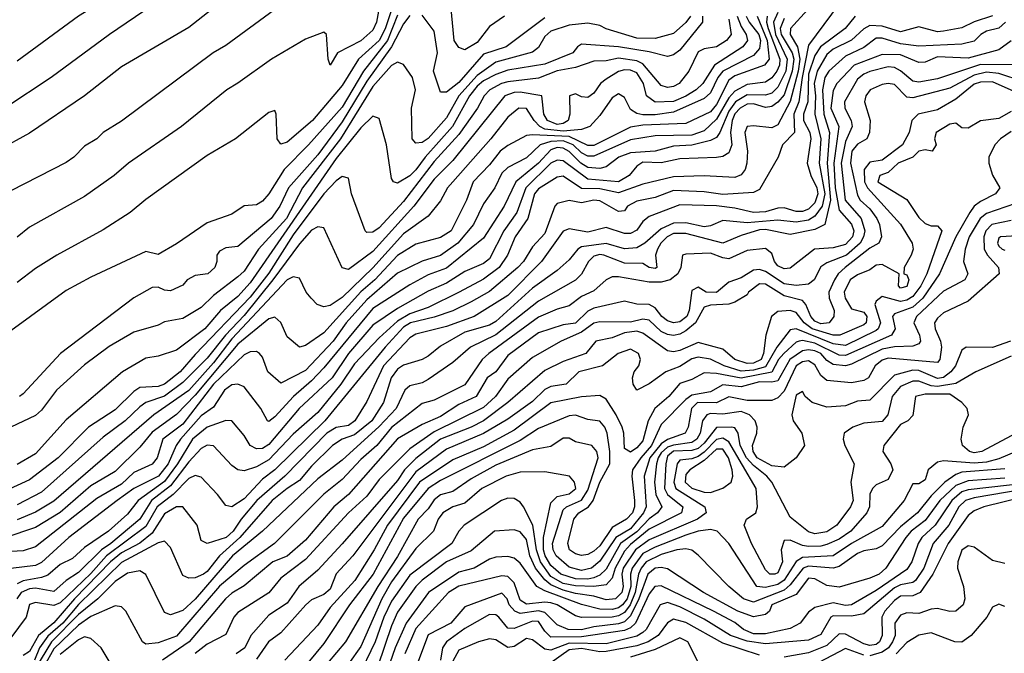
# Model space of a CAD drawing. Header units: metres. Extents: x -51132 to -49532, y -231222 to -229437.
# Tile 677 of 691: x -49939 to -49859, y -229521 to -229469. Entities that reach past the tile are written whole.
import ezdxf

# ---------------------------------------------------------------- set-up
doc = ezdxf.new("R2010")
doc.units = ezdxf.units.M
for name, color, linetype in [('CONTOUR_HALF', 8, 'Continuous'), ('CONTOUR_INDEX', 1, 'Continuous'), ('CONTOUR_INTER', 3, 'Continuous')]:
    doc.layers.add(name, color=color, linetype=linetype)

msp = doc.modelspace()

# ---------------------------------------------------------------- linework, layer by layer
at = {"layer": 'CONTOUR_HALF'}
for points, elevation in [([(-49890.327, -229436.759), (-49891.505, -229437.759), (-49896.58, -229441.242), (-49899.08, -229443.679), (-49899.58, -229443.95), (-49900.08, -229443.967), (-49900.58, -229444.158), (-49901.58, -229445.172), (-49903.58, -229448.417), (-49906.08, -229451.079), (-49911.08, -229453.721), (-49913.58, -229454.664), (-49915.273, -229455.759), (-49917.58, -229457.494), (-49920.759, -229458.759), (-49926.58, -229463.316), (-49930.08, -229466.285), (-49934.08, -229468.771), (-49939.08, -229472.443)], 78.5), ([(-49920.758, -229466.259), (-49925.08, -229469.694), (-49930.58, -229472.905), (-49933.578, -229475.259), (-49938.08, -229478.313), (-49940.58, -229479.65)], 77.5), ([(-49899.365, -229468.759), (-49900.58, -229469.6), (-49901.58, -229470.908), (-49902.58, -229471.522), (-49903.08, -229471.326), (-49903.457, -229470.759), (-49903.776, -229467.259)], 75.5), ([(-49872.085, -229467.759), (-49874.58, -229471.139), (-49875.107, -229473.759), (-49875.362, -229475.759), (-49875.785, -229476.759), (-49875.719, -229478.259), (-49876.707, -229479.259), (-49877.05, -229480.259), (-49878.58, -229482.899), (-49879.08, -229483.141), (-49881.58, -229483.292), (-49883.08, -229483.082), (-49885.58, -229482.987), (-49887.08, -229483.554), (-49888.58, -229483.855), (-49889.323, -229484.259), (-49889.58, -229484.645), (-49890.08, -229484.695), (-49891.58, -229483.805), (-49892.08, -229483.756), (-49893.08, -229483.979), (-49894.08, -229483.8), (-49895.08, -229484.047), (-49895.263, -229484.259), (-49896.08, -229486.474), (-49897.08, -229487.58), (-49897.811, -229488.759), (-49898.262, -229489.259), (-49900.58, -229491.214), (-49902.08, -229492.054), (-49903.58, -229492.778), (-49905.08, -229493.305), (-49907.02, -229493.759), (-49907.58, -229494.105), (-49909.086, -229495.759), (-49914.003, -229501.759), (-49918.08, -229505.736), (-49919.08, -229506.512), (-49920.58, -229508.119), (-49921.58, -229508.756), (-49922.08, -229508.668), (-49922.74, -229507.759), (-49924.08, -229506.358), (-49924.58, -229506.216), (-49925.08, -229506.461), (-49926.367, -229507.759), (-49927.666, -229508.759), (-49928.58, -229510.375), (-49931.801, -229512.759), (-49933.08, -229514.187), (-49935.58, -229516.593), (-49936.08, -229516.806), (-49937.58, -229516.562), (-49938.08, -229516.721), (-49938.356, -229517.759), (-49939.58, -229519.453)], 69.5), ([(-49909.514, -229467.759), (-49909.788, -229469.259), (-49910.08, -229469.906), (-49911.08, -229470.783), (-49912.966, -229471.759), (-49913.58, -229472.756), (-49913.742, -229472.259), (-49913.862, -229470.259), (-49914.08, -229470.071), (-49915.58, -229470.639), (-49918.345, -229472.259), (-49921.08, -229474.231), (-49921.992, -229474.759), (-49925.686, -229477.759), (-49930, -229480.759), (-49931.162, -229481.759), (-49933.58, -229483.457), (-49938.08, -229485.961), (-49939.08, -229486.79)], 76.5), ([(-49877.965, -229468.759), (-49877.999, -229469.259), (-49877.87, -229469.759), (-49876.919, -229472.259), (-49876.942, -229472.759), (-49877.162, -229473.259), (-49877.58, -229473.803), (-49878.08, -229474.149), (-49879.58, -229474.347), (-49880.58, -229474.874), (-49881.08, -229475.43), (-49882.08, -229477.174), (-49883.08, -229478.124), (-49884.08, -229478.471), (-49887.08, -229478.518), (-49889.08, -229478.848), (-49892.08, -229480.181), (-49892.58, -229480.168), (-49893.08, -229479.898), (-49893.756, -229479.259), (-49894.58, -229478.936), (-49895.58, -229478.968), (-49896.466, -229479.259), (-49897.58, -229480.301), (-49899.08, -229481.108), (-49899.58, -229481.569), (-49900.154, -229482.759), (-49901.08, -229484.06), (-49901.879, -229485.759), (-49903.164, -229487.259), (-49904.58, -229488.268), (-49906.08, -229488.738), (-49908.08, -229489.721), (-49910.58, -229491.895), (-49912.251, -229493.759), (-49913.317, -229495.259), (-49915.58, -229497.65), (-49917.58, -229498.679), (-49918.655, -229497.759), (-49919.08, -229496.564), (-49919.316, -229496.259), (-49919.58, -229496.107), (-49920.08, -229496.135), (-49920.58, -229496.372), (-49923.064, -229498.759), (-49925.58, -229502.037), (-49927.2, -229503.259), (-49927.672, -229504.759), (-49928.08, -229505.277), (-49929.58, -229505.978), (-49930.58, -229506.914), (-49932.58, -229508.074), (-49937.58, -229512.034), (-49938.58, -229512.354), (-49941.08, -229512.495)], 71.5), ([(-49881.08, -229469.019), (-49880.887, -229470.259), (-49881.281, -229470.759), (-49882.08, -229471.275), (-49883.08, -229471.432), (-49883.58, -229471.681), (-49884.343, -229473.259), (-49885.138, -229474.259), (-49885.58, -229474.497), (-49886.08, -229474.569), (-49886.58, -229474.418), (-49888.08, -229472.653), (-49888.58, -229472.414), (-49890.08, -229472.179), (-49891.08, -229472.41), (-49892.08, -229472.429), (-49893.58, -229472.958), (-49895.08, -229473.228), (-49896.58, -229473.815), (-49899.08, -229474.117), (-49899.614, -229474.259), (-49900.566, -229474.759), (-49901.029, -229475.259), (-49901.555, -229476.259), (-49903.08, -229478.416), (-49905.08, -229480.621), (-49907.58, -229483.874), (-49909.58, -229486.014), (-49910.08, -229486.363), (-49910.58, -229486.412), (-49910.72, -229486.259), (-49911.822, -229483.259), (-49912.08, -229481.975), (-49912.58, -229481.846), (-49913.08, -229482.184), (-49914.08, -229483.243), (-49916.58, -229486.577), (-49918.58, -229489.712), (-49920.08, -229491.664), (-49924.58, -229496.336), (-49925.781, -229497.759), (-49927.081, -229498.759), (-49927.58, -229498.952), (-49929.08, -229499.039), (-49929.58, -229499.367), (-49931.08, -229500.844), (-49933.262, -229502.259), (-49935.732, -229504.759), (-49938.08, -229506.573), (-49940.08, -229507.49)], 73.5), ([(-49908.08, -229468.669), (-49908.903, -229470.759), (-49910.854, -229473.259), (-49912.58, -229476.182), (-49915.327, -229479.259), (-49917.315, -229481.259), (-49918.58, -229483.249), (-49919.08, -229483.832), (-49919.58, -229484.134), (-49920.58, -229484.218), (-49921.58, -229484.898), (-49923.58, -229485.609), (-49926.08, -229487.325), (-49927.58, -229488.186), (-49928.58, -229487.948), (-49933.08, -229490.05), (-49935.08, -229491.135), (-49939.58, -229494.41)], 75.5), ([(-49884.203, -229468.759), (-49884.58, -229469.289), (-49885.58, -229470.185), (-49887.08, -229470.597), (-49888.58, -229470.566), (-49891.08, -229469.8), (-49891.58, -229469.523), (-49892.58, -229469.339), (-49894.08, -229469.503), (-49895.58, -229469.982), (-49896.08, -229470.422), (-49896.58, -229471.32), (-49897.08, -229471.703), (-49900.08, -229472.507), (-49901.58, -229473.609), (-49903.079, -229475.259), (-49904.08, -229477.054), (-49905.58, -229478.743), (-49906.08, -229479.058), (-49906.58, -229479.114), (-49906.873, -229478.759), (-49906.942, -229476.259), (-49906.623, -229474.759), (-49906.85, -229473.759), (-49907.58, -229472.7), (-49908.08, -229472.519), (-49908.58, -229472.778), (-49910.08, -229474.508), (-49912.715, -229478.759), (-49915.814, -229482.759), (-49917.132, -229485.259), (-49919.415, -229487.759), (-49920.58, -229489.55), (-49921.08, -229490.024), (-49923.08, -229491.532), (-49924.08, -229492.517), (-49925.58, -229493.402), (-49927.08, -229493.676), (-49927.58, -229493.963), (-49929.58, -229494.529), (-49931.58, -229495.697), (-49933.58, -229497.199), (-49935.859, -229499.259), (-49937.08, -229500.881), (-49937.58, -229501.306), (-49939.58, -229502.26)], 74.5), ([(-49879.659, -229468.759), (-49879.415, -229469.259), (-49878.63, -229470.259), (-49878.49, -229470.759), (-49878.58, -229471.393), (-49879.08, -229471.964), (-49881.58, -229473.25), (-49881.968, -229473.759), (-49882.58, -229475.018), (-49883.08, -229475.479), (-49885.58, -229476.594), (-49887.08, -229476.803), (-49888.08, -229476.802), (-49888.58, -229476.686), (-49889.08, -229476.373), (-49889.58, -229475.397), (-49890.08, -229475.106), (-49890.58, -229475.422), (-49891.58, -229476.87), (-49892.414, -229477.759), (-49893.08, -229477.993), (-49894.58, -229478.127), (-49896.08, -229477.968), (-49896.475, -229477.759), (-49896.936, -229477.259), (-49897.58, -229476.302), (-49898.182, -229476.259), (-49899.08, -229477.002), (-49900.467, -229478.759), (-49903.577, -229482.259), (-49903.994, -229482.759), (-49904.58, -229483.82), (-49905.58, -229485.077), (-49907.58, -229486.513), (-49910.08, -229489.269), (-49912.58, -229491.7), (-49913.58, -229492.35), (-49914.08, -229492.461), (-49914.634, -229492.259), (-49915.126, -229491.759), (-49915.515, -229491.259), (-49916.08, -229490.125), (-49916.58, -229490.018), (-49917.08, -229490.259), (-49921.58, -229495.057), (-49923.08, -229497.029), (-49925.08, -229499.27), (-49927.943, -229501.259), (-49936.08, -229508.291), (-49937.58, -229509.201), (-49939.08, -229509.815)], 72.5), ([(-49876.58, -229468.966), (-49876.888, -229469.759), (-49876.81, -229470.259), (-49875.912, -229471.759), (-49875.787, -229472.259), (-49875.905, -229473.259), (-49876.58, -229475.165), (-49877.08, -229475.776), (-49877.58, -229476.14), (-49878.08, -229476.215), (-49879.08, -229475.913), (-49879.58, -229475.946), (-49880.146, -229476.259), (-49880.58, -229476.734), (-49880.801, -229477.259), (-49880.946, -229478.259), (-49880.842, -229479.259), (-49881.08, -229479.893), (-49881.58, -229480.199), (-49882.08, -229480.285), (-49885.08, -229480.387), (-49886.58, -229480.733), (-49888.08, -229480.662), (-49888.58, -229480.981), (-49889.202, -229481.759), (-49890.08, -229482.26), (-49892.58, -229482.052), (-49894.58, -229480.563), (-49895.08, -229480.493), (-49895.58, -229480.757), (-49897.618, -229482.759), (-49898.363, -229484.759), (-49899.424, -229486.259), (-49900.58, -229488.539), (-49901.08, -229488.923), (-49902.58, -229489.587), (-49904.08, -229490.533), (-49905.58, -229491.184), (-49908.08, -229492.596), (-49910.08, -229493.963), (-49912.08, -229496.273), (-49913.403, -229498.259), (-49916.084, -229500.759), (-49918.58, -229503.69), (-49919.08, -229504.001), (-49919.58, -229504.039), (-49920.08, -229503.765), (-49920.58, -229502.936), (-49921.58, -229501.748), (-49922.08, -229501.721), (-49923.58, -229502.26), (-49924.775, -229503.259), (-49926.011, -229505.259), (-49927.08, -229506.7), (-49929.211, -229508.259), (-49930.08, -229509.363), (-49931.621, -229510.759), (-49933.58, -229512.079), (-49934.58, -229512.987), (-49935.58, -229513.474), (-49936.58, -229514.329), (-49937.08, -229514.528), (-49938.58, -229514.793), (-49939.08, -229515.03)], 70.5), ([(-49859.58, -229468.742), (-49861.08, -229469.23), (-49862.08, -229469.716), (-49863.58, -229469.982), (-49864.08, -229470.031), (-49865.58, -229469.631), (-49867.08, -229470.028), (-49868.58, -229469.583), (-49869.58, -229469.522), (-49870.08, -229469.796), (-49871.08, -229470.713), (-49872.58, -229471.442), (-49873.08, -229471.887), (-49873.892, -229473.259), (-49874.13, -229474.259), (-49874.005, -229475.259), (-49874.068, -229476.759), (-49873.586, -229478.759), (-49873.704, -229480.759), (-49873.267, -229483.259), (-49873.468, -229484.259), (-49874.08, -229485.074), (-49874.58, -229485.393), (-49875.58, -229485.545), (-49877.08, -229485.384), (-49879.58, -229485.599), (-49881.58, -229485.421), (-49882.58, -229485.855), (-49883.08, -229485.93), (-49884.58, -229485.622), (-49885.58, -229485.627), (-49886.58, -229486.107), (-49887.93, -229487.259), (-49888.58, -229487.65), (-49889.58, -229487.73), (-49891.08, -229487.286), (-49893.08, -229487.56), (-49893.395, -229487.759), (-49894.08, -229488.63), (-49895.08, -229489.497), (-49897.08, -229490.926), (-49900.08, -229493.658), (-49900.58, -229493.96), (-49902.58, -229494.525), (-49904.58, -229495.658), (-49905.58, -229496.491), (-49906.08, -229496.762), (-49907.58, -229497.212), (-49908.08, -229497.539), (-49908.592, -229498.259), (-49909.233, -229500.259), (-49910.174, -229501.759), (-49911.58, -229502.896), (-49912.592, -229503.259), (-49913.365, -229503.759), (-49915.08, -229505.442), (-49916.08, -229506.625), (-49917.08, -229507.258), (-49918.308, -229508.259), (-49920.917, -229511.259), (-49922.58, -229512.751), (-49923.58, -229514.032), (-49923.885, -229514.259), (-49924.58, -229514.54), (-49925.08, -229514.568), (-49925.58, -229514.361), (-49926.58, -229512.079), (-49927.08, -229511.566), (-49927.58, -229511.701), (-49930.58, -229513.308), (-49934.08, -229516.73), (-49935.36, -229518.259), (-49936.58, -229519.306), (-49937.247, -229520.259), (-49937.658, -229521.259)], 68.5), ([(-49858.08, -229470.769), (-49859.08, -229471.502), (-49861.58, -229472.183), (-49864.08, -229472.086), (-49865.08, -229472.505), (-49865.58, -229472.534), (-49867.08, -229471.903), (-49868.58, -229471.878), (-49870.871, -229472.759), (-49872.283, -229474.259), (-49872.58, -229474.825), (-49872.769, -229476.259), (-49872.125, -229477.759), (-49872.516, -229480.759), (-49872.406, -229482.759), (-49872.08, -229484.575), (-49871.08, -229485.722), (-49870.893, -229486.259), (-49870.987, -229486.759), (-49871.58, -229487.367), (-49872.58, -229487.637), (-49874.096, -229487.759), (-49876.08, -229489.305), (-49876.58, -229489.368), (-49877.08, -229489.114), (-49877.358, -229488.759), (-49877.58, -229488.118), (-49878.08, -229487.691), (-49879.58, -229487.859), (-49881.08, -229488.535), (-49881.58, -229488.477), (-49882.58, -229488.095), (-49884.58, -229488.153), (-49884.866, -229488.259), (-49884.997, -229489.259), (-49885.238, -229489.759), (-49885.867, -229490.259), (-49886.58, -229490.457), (-49887.58, -229490.457), (-49890.08, -229490.026), (-49890.58, -229490.025), (-49891.08, -229490.252), (-49892.08, -229491.167), (-49893.08, -229491.625), (-49894.08, -229492.381), (-49895.08, -229492.639), (-49896.58, -229493.305), (-49900.643, -229496.259), (-49901.177, -229496.759), (-49902.58, -229498.83), (-49905.08, -229500.069), (-49906.08, -229500.337), (-49908.58, -229502.295), (-49909.777, -229503.759), (-49911.08, -229504.907), (-49912.58, -229506.543), (-49914.08, -229507.742), (-49918.092, -229511.759), (-49920.58, -229513.55), (-49922.58, -229515.218), (-49926.08, -229519.321), (-49927.58, -229519.848), (-49928.58, -229519.969), (-49928.849, -229519.759), (-49930.21, -229517.259), (-49930.58, -229516.92), (-49931.08, -229516.83), (-49933.08, -229517.7), (-49934.08, -229518.4), (-49936.08, -229520.333), (-49936.88, -229521.759)], 67.5), ([(-49857.08, -229474.081), (-49859.08, -229473.432), (-49860.08, -229473.327), (-49861.08, -229473.575), (-49863.08, -229474.625), (-49866.08, -229475.409), (-49866.58, -229475.363), (-49867.58, -229474.34), (-49868.08, -229474.241), (-49868.58, -229474.33), (-49869.569, -229474.759), (-49869.922, -229475.259), (-49870.024, -229475.759), (-49869.548, -229477.259), (-49869.608, -229478.259), (-49869.844, -229478.759), (-49870.58, -229479.199), (-49871.053, -229479.759), (-49871.158, -229480.759), (-49870.58, -229483.356), (-49870.374, -229483.759), (-49869.58, -229484.47), (-49869.017, -229485.259), (-49868.801, -229485.759), (-49868.64, -229486.759), (-49868.864, -229487.259), (-49869.58, -229487.665), (-49871.605, -229489.259), (-49872.157, -229489.759), (-49872.477, -229490.259), (-49872.926, -229491.259), (-49872.903, -229491.759), (-49872.487, -229492.759), (-49872.532, -229493.259), (-49872.889, -229493.759), (-49873.58, -229493.856), (-49874.08, -229493.634), (-49874.394, -229493.259), (-49874.79, -229492.259), (-49875.08, -229491.933), (-49876.58, -229491.576), (-49878.08, -229490.62), (-49878.58, -229490.586), (-49879.474, -229491.259), (-49879.58, -229491.492), (-49880.58, -229492.08), (-49881.08, -229492.246), (-49882.58, -229492.32), (-49883.08, -229492.495), (-49883.801, -229493.759), (-49884.58, -229494.428), (-49885.08, -229494.685), (-49885.58, -229494.796), (-49886.08, -229494.715), (-49886.58, -229494.457), (-49887.58, -229493.56), (-49888.08, -229493.477), (-49889.08, -229493.72), (-49891.58, -229493.675), (-49892.08, -229493.795), (-49893.08, -229494.521), (-49894.743, -229495.259), (-49897.08, -229496.577), (-49899.08, -229498.363), (-49900.091, -229499.759), (-49901.08, -229500.668), (-49905.08, -229502.637), (-49907.08, -229504.047), (-49909.58, -229506.541), (-49910.58, -229507.889), (-49912.064, -229509.259), (-49915.58, -229513.068), (-49917.58, -229514.578), (-49918.58, -229515.766), (-49921.08, -229517.381), (-49921.419, -229517.759), (-49922.08, -229519.17), (-49923.58, -229519.969), (-49924.58, -229520.714)], 66.5), ([(-49858.08, -229476.538), (-49859.08, -229477.096), (-49860.58, -229477.308), (-49861.58, -229477.895), (-49862.08, -229477.857), (-49862.58, -229477.496), (-49863.08, -229477.578), (-49864.194, -229478.259), (-49864.306, -229478.759), (-49864.182, -229479.259), (-49864.514, -229479.759), (-49865.08, -229479.65), (-49865.58, -229479.778), (-49866.095, -229480.259), (-49867.284, -229480.759), (-49868.08, -229481.508), (-49868.776, -229481.759), (-49868.946, -229482.259), (-49866.58, -229483.72), (-49865.58, -229485.171), (-49865.08, -229485.671), (-49864.58, -229485.85), (-49864.08, -229485.848), (-49863.73, -229486.259), (-49864.933, -229489.759), (-49865.436, -229490.759), (-49866.08, -229491.608), (-49866.58, -229491.92), (-49867.08, -229492.017), (-49868.58, -229491.613), (-49869.08, -229491.988), (-49869.19, -229492.259), (-49868.71, -229493.759), (-49868.907, -229494.259), (-49869.08, -229494.384), (-49871.58, -229495.623), (-49872.58, -229495.465), (-49875.58, -229494.265), (-49876.08, -229494.343), (-49877.155, -229495.759), (-49878.08, -229497.345), (-49879.08, -229497.631), (-49880.08, -229497.697), (-49881.458, -229497.259), (-49882.58, -229496.735), (-49883.58, -229496.566), (-49884.08, -229496.697), (-49885.08, -229497.318), (-49886.214, -229497.759), (-49887.58, -229498.739), (-49888.58, -229499.252), (-49888.873, -229498.759), (-49888.916, -229498.259), (-49888.794, -229497.759), (-49888.421, -229497.259), (-49888.266, -229496.759), (-49888.429, -229496.259), (-49889.08, -229495.904), (-49890.086, -229496.259), (-49891.366, -229497.259), (-49893.301, -229497.759), (-49894.348, -229498.759), (-49895.58, -229498.964), (-49896.08, -229499.203), (-49897.08, -229500.173), (-49899.08, -229501.617), (-49901.08, -229502.787), (-49904.08, -229504.054), (-49906.58, -229505.924), (-49911.732, -229512.759), (-49913.08, -229514.219), (-49913.58, -229515.483), (-49914.08, -229515.9), (-49915.08, -229516.336), (-49915.546, -229516.759), (-49917.58, -229519.027), (-49918.588, -229519.759), (-49919.58, -229521.18)], 65.5), ([(-49856.923, -229483.759), (-49860.08, -229484.843), (-49860.606, -229485.259), (-49861.482, -229486.759), (-49861.825, -229487.759), (-49861.956, -229488.759), (-49861.604, -229489.759), (-49861.831, -229490.259), (-49863.58, -229491.185), (-49865.788, -229493.259), (-49865.989, -229493.759), (-49865.53, -229494.759), (-49865.467, -229495.259), (-49865.58, -229495.478), (-49866.08, -229495.657), (-49867.58, -229495.713), (-49868.58, -229495.907), (-49871.08, -229497.14), (-49871.58, -229497.277), (-49872.58, -229497.168), (-49873.08, -229496.847), (-49873.578, -229496.259), (-49874.08, -229496.038), (-49874.58, -229495.967), (-49875.08, -229496.059), (-49876.112, -229496.759), (-49877.08, -229498.489), (-49877.58, -229498.609), (-49878.58, -229498.576), (-49880.08, -229498.986), (-49881.58, -229498.806), (-49882.58, -229499.4), (-49884.08, -229499.667), (-49884.58, -229500.011), (-49886.58, -229502.042), (-49887.386, -229503.759), (-49888.254, -229504.759), (-49888.917, -229505.759), (-49888.97, -229506.259), (-49888.755, -229508.259), (-49888.765, -229508.759), (-49888.94, -229509.259), (-49889.405, -229509.759), (-49890.58, -229510.437), (-49891.58, -229511.931), (-49892.08, -229512.391), (-49892.58, -229512.65), (-49893.08, -229512.722), (-49893.58, -229512.607), (-49894.071, -229512.259), (-49894.211, -229511.759), (-49893.722, -229509.759), (-49893.295, -229509.259), (-49892.511, -229508.759), (-49892.135, -229508.259), (-49891.58, -229506.754), (-49890.767, -229505.259), (-49890.773, -229504.259), (-49891.006, -229502.759), (-49891.175, -229502.259), (-49891.58, -229501.787), (-49892.58, -229501.631), (-49893.58, -229501.283), (-49894.08, -229501.354), (-49896.58, -229502.386), (-49898.08, -229503.362), (-49904.58, -229506.615), (-49905.58, -229507.26), (-49907.58, -229509.695), (-49910.074, -229514.259), (-49912.004, -229516.759), (-49914.08, -229519.894), (-49916.053, -229522.259)], 64.5), ([(-49857.58, -229486.667), (-49858.93, -229486.759), (-49859.08, -229486.871), (-49859.172, -229487.259), (-49859.08, -229487.523), (-49858.792, -229487.759), (-49858.58, -229487.847)], 63.5), ([(-49858.133, -229495.259), (-49859.58, -229495.787), (-49861.733, -229495.759), (-49862.08, -229495.987), (-49862.61, -229497.259), (-49862.974, -229497.759), (-49863.58, -229498.209), (-49864.08, -229498.306), (-49865.58, -229497.639), (-49866.08, -229497.614), (-49867.58, -229498.028), (-49869.58, -229500.075), (-49870.58, -229500.16), (-49871.58, -229500.541), (-49873.08, -229500.64), (-49874.283, -229500.259), (-49874.851, -229499.759), (-49875.08, -229499.362), (-49875.58, -229499.666), (-49875.943, -229501.259), (-49875.835, -229501.759), (-49875.117, -229502.759), (-49874.903, -229503.759), (-49875.58, -229504.763), (-49876.58, -229505.522), (-49877.58, -229505.415), (-49878.771, -229504.759), (-49879.097, -229504.259), (-49879.142, -229503.759), (-49878.796, -229502.759), (-49878.764, -229502.259), (-49878.943, -229501.759), (-49879.4, -229501.259), (-49880.08, -229500.981), (-49881.58, -229501.211), (-49882.58, -229501.153), (-49882.882, -229501.259), (-49883.216, -229501.759), (-49883.415, -229502.759), (-49883.688, -229503.259), (-49884.08, -229503.516), (-49885.58, -229503.728), (-49886.08, -229503.91), (-49886.58, -229504.359), (-49886.848, -229504.759), (-49886.98, -229505.259), (-49887.138, -229506.759), (-49887.036, -229507.759), (-49886.542, -229508.759), (-49886.887, -229509.259), (-49887.58, -229509.736), (-49888.58, -229510.812), (-49889.914, -229511.759), (-49891.08, -229513.85), (-49891.58, -229514.34), (-49892.08, -229514.556), (-49892.58, -229514.671), (-49893.58, -229514.64), (-49894.778, -229514.259), (-49895.58, -229513.554), (-49896.046, -229512.759), (-49896.186, -229512.259), (-49896.187, -229511.259), (-49895.58, -229508.43), (-49895.08, -229507.933), (-49894.08, -229507.691), (-49893.556, -229507.259), (-49893.643, -229506.759), (-49894.067, -229506.259), (-49896.08, -229505.91), (-49898.08, -229505.928), (-49899.222, -229506.259), (-49901.214, -229507.259), (-49902.58, -229508.47), (-49903.58, -229508.771), (-49904.396, -229509.259), (-49904.777, -229509.759), (-49905.16, -229510.759), (-49906.58, -229512.154), (-49908.58, -229514.88), (-49909.356, -229516.259), (-49911.08, -229520.15), (-49913.08, -229522.982)], 63.5), ([(-49857.661, -229502.759), (-49860.453, -229504.259), (-49861.08, -229504.353), (-49861.474, -229504.259), (-49862.028, -229503.759), (-49862.154, -229503.259), (-49861.975, -229502.259), (-49861.548, -229501.259), (-49861.664, -229500.759), (-49862.102, -229500.259), (-49863.08, -229499.583), (-49865.08, -229499.567), (-49865.857, -229499.759), (-49866.08, -229501.322), (-49866.488, -229501.759), (-49867.08, -229502.059), (-49868.44, -229503.759), (-49868.518, -229504.259), (-49867.872, -229505.259), (-49867.704, -229505.759), (-49868.08, -229506.539), (-49869.08, -229506.96), (-49869.36, -229507.259), (-49869.58, -229507.719), (-49869.605, -229508.759), (-49869.824, -229509.259), (-49871.135, -229510.759), (-49872.08, -229511.409), (-49873.08, -229511.829), (-49873.58, -229511.969), (-49874.58, -229511.996), (-49875.08, -229511.919), (-49876.08, -229511.492), (-49876.58, -229511.521), (-49876.822, -229512.259), (-49876.699, -229513.259), (-49877.08, -229514.136), (-49877.331, -229514.259), (-49877.74, -229514.259), (-49878.08, -229513.889), (-49879.244, -229511.759), (-49879.829, -229510.259), (-49879.635, -229509.759), (-49878.872, -229509.259), (-49878.752, -229508.759), (-49878.849, -229507.259), (-49881.08, -229503.473), (-49881.58, -229503.17), (-49882.08, -229503.276), (-49883.08, -229504.311), (-49883.58, -229504.655), (-49884.08, -229504.848), (-49885.08, -229504.956), (-49885.299, -229505.259), (-49885.555, -229506.759), (-49885.391, -229507.259), (-49883.025, -229508.759), (-49882.918, -229509.259), (-49883.632, -229509.759), (-49887.58, -229511.446), (-49888.682, -229512.259), (-49889.685, -229513.759), (-49889.803, -229514.259), (-49889.696, -229515.259), (-49889.806, -229515.759), (-49890.313, -229516.259), (-49891.08, -229516.354), (-49892.08, -229516.05), (-49893.58, -229515.819), (-49894.58, -229515.562), (-49895.58, -229515.131), (-49896.08, -229514.728), (-49896.821, -229513.759), (-49897.294, -229512.759), (-49897.58, -229511.436), (-49898.08, -229510.803), (-49898.58, -229510.639), (-49900.17, -229510.759), (-49902.08, -229512.364), (-49904.086, -229513.259), (-49906.08, -229514.738), (-49906.58, -229515.253), (-49908.08, -229517.345), (-49908.58, -229518.459), (-49909.676, -229521.759)], 62.5), ([(-49858.58, -229505.678), (-49862.08, -229505.938), (-49862.58, -229506.117), (-49863.464, -229506.759), (-49864.58, -229507.88), (-49865.704, -229509.259), (-49867.08, -229510.388), (-49868.58, -229511.944), (-49869.08, -229512.198), (-49870.08, -229512.353), (-49870.58, -229512.555), (-49872.08, -229513.639), (-49872.58, -229513.754), (-49874.58, -229513.592), (-49875.01, -229513.759), (-49876.08, -229515.127), (-49876.58, -229515.55), (-49879.08, -229516.533), (-49879.889, -229516.259), (-49881.084, -229515.259), (-49883.58, -229512.709), (-49884.08, -229512.301), (-49884.58, -229512.175), (-49885.329, -229512.259), (-49886.58, -229512.644), (-49887.814, -229513.259), (-49888.234, -229513.759), (-49888.428, -229514.259), (-49888.704, -229515.759), (-49889.123, -229516.759), (-49889.58, -229517.391), (-49890.08, -229517.659), (-49890.58, -229517.752), (-49893.08, -229517.793), (-49893.58, -229517.65), (-49895.077, -229516.759), (-49895.58, -229516.592), (-49896.08, -229516.527), (-49897.58, -229516.7), (-49898.08, -229516.383), (-49898.58, -229514.961), (-49899.08, -229514.456), (-49899.58, -229514.396), (-49903.08, -229515.229), (-49903.922, -229515.759), (-49906.58, -229518.674), (-49907.492, -229520.759)], 61.5), ([(-49855.08, -229506.632), (-49861.58, -229507.367), (-49862.08, -229507.551), (-49862.907, -229508.259), (-49864.261, -229510.259), (-49865.348, -229511.259), (-49865.645, -229511.759), (-49866.173, -229513.259), (-49866.58, -229513.878), (-49869.08, -229515.593), (-49871.08, -229516.754), (-49871.58, -229516.801), (-49872.58, -229516.603), (-49874.08, -229516.967), (-49874.58, -229517.358), (-49875.258, -229518.259), (-49876.08, -229518.674), (-49878.08, -229519.128), (-49879.08, -229519.11), (-49879.882, -229518.759), (-49880.58, -229518.196), (-49882.325, -229517.259), (-49886.58, -229515.195), (-49887.113, -229515.259), (-49887.58, -229515.86), (-49888.685, -229518.259), (-49889.08, -229518.632), (-49889.58, -229518.844), (-49893.08, -229519.373), (-49895.58, -229519.387), (-49896.08, -229518.889), (-49896.58, -229518.114), (-49897.08, -229518.086), (-49898.58, -229518.695), (-49899.08, -229518.662), (-49899.821, -229517.759), (-49900.08, -229517.568), (-49900.58, -229517.548), (-49902.58, -229518.672), (-49904.079, -229519.759), (-49904.407, -229520.259), (-49904.584, -229521.259)], 60.5), ([(-49857.08, -229507.963), (-49860.305, -229508.759), (-49861.08, -229509.099), (-49861.58, -229509.467), (-49863.191, -229511.759), (-49864.461, -229514.259), (-49865.498, -229515.759), (-49866.08, -229516.016), (-49867.08, -229516.054), (-49867.58, -229516.394), (-49868.355, -229517.259), (-49868.612, -229517.759), (-49868.572, -229519.259), (-49868.796, -229519.759), (-49869.08, -229519.974), (-49869.58, -229520.069), (-49870.08, -229519.938), (-49871.58, -229519.158), (-49872.08, -229519.121), (-49873.08, -229520.062), (-49874.58, -229520.661), (-49876.58, -229521.02)], 59.5), ([(-49858.58, -229516.894), (-49859.08, -229516.689), (-49859.58, -229516.953), (-49860.062, -229517.759), (-49861.328, -229519.259), (-49862.08, -229519.786), (-49862.656, -229519.759), (-49864.58, -229519.03), (-49865.58, -229519.226), (-49866.58, -229519.829), (-49867.43, -229520.759)], 58.5), ([(-49878.58, -229520.861), (-49881.58, -229519.881), (-49884.58, -229518.194), (-49885.58, -229517.926), (-49886.08, -229518.219), (-49886.829, -229519.259), (-49887.639, -229519.759), (-49888.58, -229520.105), (-49891.08, -229520.57), (-49891.58, -229520.59), (-49893.08, -229520.32), (-49894.08, -229520.417), (-49895.58, -229521.475)], 59.5)]:
    msp.add_lwpolyline(points, dxfattribs=dict(at, elevation=elevation))
at = {"layer": 'CONTOUR_INDEX'}
for points, elevation in [([(-49874.678, -229468.259), (-49876.052, -229469.759), (-49876.078, -229470.259), (-49875.473, -229471.259), (-49875.296, -229472.259), (-49875.438, -229473.259), (-49876.08, -229475.708), (-49877.08, -229477.632), (-49877.58, -229477.858), (-49879.08, -229477.701), (-49879.58, -229477.77), (-49879.782, -229478.259), (-49879.55, -229479.759), (-49879.609, -229480.759), (-49879.759, -229481.259), (-49880.08, -229481.704), (-49880.58, -229481.911), (-49883.08, -229481.789), (-49885.58, -229481.854), (-49888.08, -229482.467), (-49890.08, -229483.168), (-49891.58, -229482.841), (-49893.08, -229482.808), (-49894.58, -229481.807), (-49895.08, -229481.897), (-49896.58, -229482.85), (-49896.916, -229483.259), (-49897.454, -229485.259), (-49898.486, -229486.759), (-49899.126, -229488.259), (-49899.803, -229489.259), (-49901.08, -229490.196), (-49903.062, -229491.259), (-49905.58, -229492.522), (-49907.08, -229493.03), (-49908.08, -229493.625), (-49909.58, -229494.976), (-49911.58, -229497.111), (-49912.691, -229498.759), (-49914.58, -229501.062), (-49916.58, -229502.841), (-49918.58, -229504.945), (-49919.58, -229505.499), (-49920.58, -229505.835), (-49921.08, -229505.736), (-49921.58, -229505.385), (-49923.08, -229503.788), (-49923.58, -229503.747), (-49924.08, -229504.005), (-49925.08, -229505.09), (-49926.58, -229507.062), (-49928.137, -229508.259), (-49929.08, -229509.772), (-49931.443, -229511.759), (-49932.199, -229512.259), (-49934.08, -229514.12), (-49935.08, -229514.772), (-49936.08, -229515.673), (-49937.58, -229515.404), (-49938.08, -229515.45), (-49938.742, -229515.759), (-49939.092, -229516.259)], 70), ([(-49907.08, -229468.715), (-49907.58, -229469.389), (-49908.556, -229471.259), (-49910.58, -229474.062), (-49912.58, -229477.389), (-49914.58, -229480.068), (-49916.973, -229482.759), (-49917.679, -229484.259), (-49918.384, -229485.259), (-49921.08, -229487.549), (-49922.08, -229487.643), (-49922.58, -229487.91), (-49922.8, -229488.259), (-49922.792, -229488.759), (-49922.963, -229489.259), (-49923.548, -229489.759), (-49924.58, -229489.915), (-49925.235, -229490.259), (-49925.58, -229490.688), (-49926.58, -229491.147), (-49927.08, -229491.095), (-49927.58, -229490.848), (-49928.08, -229490.885), (-49929.58, -229491.732), (-49935.543, -229496.259), (-49938.58, -229499.555), (-49938.888, -229499.759)], 75), ([(-49896.08, -229468.903), (-49899.232, -229471.259), (-49901.08, -229471.871), (-49903.08, -229474.164), (-49904.08, -229474.968), (-49904.58, -229474.967), (-49905.137, -229473.259), (-49904.817, -229471.759), (-49905.08, -229469.98), (-49906.08, -229468.684)], 75), ([(-49858.08, -229478.178), (-49858.927, -229478.759), (-49859.394, -229479.259), (-49859.885, -229480.259), (-49859.881, -229480.759), (-49859.58, -229481.731), (-49858.979, -229482.759), (-49859.339, -229483.259), (-49860.58, -229483.864), (-49861.08, -229484.265), (-49861.435, -229484.759), (-49862.58, -229486.759), (-49863.914, -229489.759), (-49865.27, -229491.759), (-49866.08, -229492.482), (-49867.58, -229493.034), (-49867.735, -229493.259), (-49867.51, -229494.259), (-49867.834, -229494.759), (-49871.58, -229496.421), (-49872.08, -229496.396), (-49874.08, -229495.426), (-49875.08, -229495.203), (-49875.35, -229495.259), (-49875.58, -229495.333), (-49876.594, -229496.259), (-49877.032, -229496.759), (-49877.58, -229497.797), (-49880.08, -229498.281), (-49882.08, -229497.885), (-49883.08, -229497.853), (-49884.08, -229498.38), (-49885.08, -229498.716), (-49885.97, -229499.759), (-49887.102, -229500.759), (-49887.656, -229501.759), (-49888.08, -229503.397), (-49888.58, -229503.965), (-49889.08, -229504.308), (-49889.58, -229504.014), (-49889.631, -229502.759), (-49889.779, -229502.259), (-49890.259, -229501.259), (-49891.08, -229499.986), (-49891.58, -229499.699), (-49893.08, -229499.786), (-49895.58, -229500.28), (-49898.58, -229502.517), (-49901.08, -229503.863), (-49903.58, -229504.925), (-49906.277, -229506.759), (-49908.902, -229510.259), (-49909.983, -229512.259), (-49911.554, -229514.759), (-49913.58, -229516.98), (-49914.58, -229518.404), (-49917.272, -229521.259)], 65), ([(-49857.08, -229507.34), (-49861.08, -229508.023), (-49861.792, -229508.259), (-49862.32, -229508.759), (-49863.156, -229510.259), (-49864.429, -229511.759), (-49865.196, -229513.759), (-49865.878, -229514.759), (-49866.08, -229514.93), (-49867.08, -229515.117), (-49867.58, -229515.354), (-49870.08, -229517.493), (-49871.08, -229517.677), (-49872.58, -229517.648), (-49872.752, -229517.759), (-49873.58, -229519.184), (-49874.58, -229519.642), (-49878.08, -229519.928), (-49879.58, -229519.721), (-49880.939, -229519.259), (-49883.08, -229517.911), (-49885.08, -229516.906), (-49886.08, -229516.554), (-49886.672, -229516.759), (-49887.816, -229518.759), (-49888.08, -229518.996), (-49888.58, -229519.306), (-49891.08, -229519.931), (-49894.08, -229519.882), (-49895.58, -229520.453), (-49896.08, -229520.367), (-49897.08, -229519.595), (-49897.58, -229519.493), (-49898.58, -229520.155), (-49899.08, -229520.225), (-49900.08, -229519.61), (-49900.58, -229519.513), (-49901.492, -229519.759), (-49903.08, -229520.439), (-49903.58, -229521.359)], 60)]:
    msp.add_lwpolyline(points, dxfattribs=dict(at, elevation=elevation))
at = {"layer": 'CONTOUR_INTER'}
for points, elevation in [([(-49928.08, -229467.888), (-49931.561, -229470.259), (-49936.296, -229473.759), (-49940.08, -229476.27)], 78), ([(-49918.112, -229468.259), (-49922.08, -229471.154), (-49923.116, -229471.759), (-49930.58, -229477.318), (-49932.06, -229478.259), (-49932.58, -229478.777), (-49933.58, -229479.364), (-49934.467, -229480.259), (-49935.08, -229480.688), (-49939.58, -229483.01)], 77), ([(-49908.41, -229467.759), (-49909.08, -229469.785), (-49909.58, -229470.74), (-49911.263, -229472.259), (-49912.58, -229474.428), (-49914.997, -229477.259), (-49917.08, -229479.03), (-49917.58, -229479.204), (-49917.874, -229478.759), (-49917.967, -229476.759), (-49918.08, -229476.458), (-49918.58, -229476.613), (-49921.283, -229478.759), (-49923.58, -229480.11), (-49928.58, -229483.702), (-49929.867, -229484.759), (-49932.08, -229486.187), (-49935.851, -229488.259), (-49937.58, -229489.331), (-49939.08, -229490.467)], 76), ([(-49878.771, -229468.759), (-49877.955, -229470.759), (-49877.784, -229472.259), (-49878.175, -229472.759), (-49880.58, -229473.63), (-49881.08, -229473.987), (-49882.08, -229475.952), (-49882.58, -229476.573), (-49884.58, -229477.517), (-49888.08, -229477.637), (-49889.08, -229477.819), (-49892.08, -229479.312), (-49892.58, -229479.297), (-49894.08, -229478.577), (-49897.08, -229478.442), (-49897.58, -229478.484), (-49899.08, -229479.299), (-49899.704, -229479.759), (-49900.58, -229480.874), (-49901.917, -229482.259), (-49902.463, -229483.759), (-49903.703, -229486.259), (-49904.58, -229486.799), (-49906.58, -229487.357), (-49908.08, -229488.286), (-49909.927, -229490.259), (-49911.08, -229491.235), (-49914.08, -229494.583), (-49915.58, -229495.607), (-49916.08, -229495.749), (-49917.08, -229494.911), (-49917.58, -229493.738), (-49918.08, -229493.295), (-49918.58, -229493.438), (-49921.08, -229495.507), (-49924.58, -229499.666), (-49926.08, -229501.229), (-49928.08, -229502.677), (-49929.08, -229503.891), (-49931.08, -229505.893), (-49933.08, -229507.049), (-49935.58, -229509.231), (-49937.58, -229510.454), (-49940.08, -229511.278)], 72), ([(-49877.08, -229468.466), (-49877.432, -229469.259), (-49877.287, -229470.259), (-49876.314, -229472.259), (-49876.442, -229473.259), (-49877.08, -229474.543), (-49877.58, -229475.052), (-49878.08, -229475.204), (-49879.58, -229475.167), (-49880.548, -229475.759), (-49881.08, -229476.501), (-49881.811, -229478.259), (-49882.08, -229478.643), (-49882.58, -229478.895), (-49884.08, -229479.276), (-49885.58, -229479.35), (-49887.08, -229479.76), (-49889.08, -229479.917), (-49890.048, -229480.259), (-49891.08, -229481.037), (-49891.58, -229481.195), (-49892.58, -229481.113), (-49893.15, -229480.759), (-49894.08, -229479.798), (-49894.58, -229479.522), (-49895.08, -229479.479), (-49895.58, -229479.658), (-49896.588, -229480.759), (-49898.435, -229482.259), (-49899.399, -229484.259), (-49901.08, -229486.868), (-49904.08, -229489.313), (-49905.58, -229489.864), (-49907.08, -229490.657), (-49910.08, -229492.609), (-49914.08, -229497.421), (-49915.08, -229498.501), (-49916.55, -229499.759), (-49918.08, -229501.425), (-49918.58, -229501.808), (-49918.67, -229501.759), (-49919.205, -229500.759), (-49920.58, -229498.986), (-49921.08, -229498.754), (-49921.58, -229498.818), (-49922.175, -229499.259), (-49923.08, -229500.631), (-49924.08, -229501.335), (-49925.778, -229503.259), (-49926.12, -229503.759), (-49926.779, -229505.259), (-49927.566, -229506.259), (-49929.58, -229507.282), (-49930.93, -229508.259), (-49934.868, -229511.259), (-49937.08, -229513.313), (-49937.58, -229513.534), (-49939.58, -229513.793)], 71), ([(-49880.406, -229468.759), (-49880.08, -229469.611), (-49879.659, -229470.259), (-49879.563, -229470.759), (-49879.929, -229471.259), (-49882.238, -229472.759), (-49883.185, -229474.259), (-49883.736, -229474.759), (-49884.58, -229475.288), (-49885.58, -229475.711), (-49887.08, -229475.783), (-49887.782, -229475.259), (-49888.027, -229474.259), (-49888.58, -229473.388), (-49889.08, -229473.155), (-49889.58, -229473.137), (-49890.08, -229473.27), (-49891.08, -229473.907), (-49891.525, -229474.259), (-49892.08, -229475.039), (-49892.58, -229475.407), (-49893.08, -229475.343), (-49893.58, -229475.102), (-49894.061, -229475.259), (-49894.036, -229476.759), (-49894.185, -229477.259), (-49894.58, -229477.524), (-49895.08, -229477.607), (-49895.85, -229477.259), (-49896.159, -229476.759), (-49896.325, -229475.259), (-49898.08, -229474.97), (-49898.58, -229474.988), (-49899.346, -229475.259), (-49903.58, -229480.537), (-49905.08, -229482.053), (-49906.741, -229484.259), (-49910.08, -229487.955), (-49912.08, -229489.409), (-49912.58, -229489.29), (-49914.08, -229486.006), (-49914.58, -229485.942), (-49915.08, -229486.222), (-49916.08, -229487.328), (-49918.23, -229490.259), (-49920.58, -229493.158), (-49922.097, -229494.759), (-49923.58, -229496.639), (-49925.58, -229498.62), (-49927.08, -229499.736), (-49928.58, -229500.252), (-49929.08, -229500.616), (-49930.28, -229501.759), (-49932.08, -229503.093), (-49937.08, -229507.567), (-49939.08, -229508.588)], 73), ([(-49883.219, -229468.759), (-49883.22, -229469.259), (-49885.08, -229471.53), (-49885.58, -229471.921), (-49886.08, -229472.047), (-49887.58, -229471.662), (-49890.08, -229471.275), (-49893.08, -229471.039), (-49893.412, -229471.259), (-49893.791, -229471.759), (-49896.08, -229472.665), (-49899.08, -229473.178), (-49900.08, -229473.506), (-49901.08, -229474.048), (-49901.58, -229474.469), (-49902.2, -229475.259), (-49903.606, -229477.759), (-49905.833, -229480.259), (-49906.58, -229481.28), (-49907.08, -229481.773), (-49908.08, -229482.382), (-49908.395, -229482.259), (-49908.58, -229482.001), (-49908.987, -229479.259), (-49909.58, -229477.109), (-49910.08, -229476.914), (-49911.08, -229477.861), (-49913.08, -229480.372), (-49920.08, -229490.5), (-49921.08, -229491.629), (-49922.496, -229492.759), (-49923.783, -229494.259), (-49926.08, -229495.99), (-49927.58, -229496.477), (-49928.58, -229496.657), (-49930.498, -229497.759), (-49935.08, -229501.665), (-49937.58, -229504.446), (-49939.08, -229505.322)], 74), ([(-49870.777, -229468.759), (-49871.594, -229469.759), (-49873.598, -229471.259), (-49874.08, -229471.984), (-49874.58, -229473.49), (-49874.647, -229475.759), (-49874.992, -229476.759), (-49874.986, -229477.259), (-49874.479, -229478.259), (-49874.405, -229478.759), (-49874.684, -229480.759), (-49874.382, -229481.759), (-49873.905, -229482.759), (-49873.83, -229483.259), (-49874.08, -229483.992), (-49874.58, -229484.489), (-49875.08, -229484.695), (-49875.58, -229484.692), (-49876.58, -229484.392), (-49877.08, -229484.422), (-49878.08, -229484.706), (-49879.08, -229484.772), (-49880.58, -229484.412), (-49882.08, -229484.235), (-49885.08, -229484.146), (-49887.58, -229485.096), (-49888.08, -229485.504), (-49888.58, -229486.223), (-49889.08, -229486.49), (-49889.58, -229486.478), (-49891.08, -229485.985), (-49892.58, -229486.386), (-49894.08, -229486.107), (-49894.58, -229486.296), (-49896.352, -229488.759), (-49899.08, -229491.542), (-49901.821, -229493.259), (-49904.08, -229494.059), (-49906.58, -229494.699), (-49907.08, -229494.99), (-49909.211, -229497.259), (-49910.58, -229500.183), (-49911.551, -229501.759), (-49912.08, -229502.126), (-49913.08, -229502.309), (-49913.849, -229502.759), (-49917.259, -229506.259), (-49919.556, -229508.259), (-49920.821, -229509.759), (-49921.469, -229510.759), (-49922.05, -229511.259), (-49923.58, -229511.756), (-49924.08, -229511.504), (-49924.416, -229510.259), (-49925.58, -229508.761), (-49926.08, -229508.776), (-49927.08, -229509.331), (-49928.08, -229510.924), (-49929.08, -229511.734), (-49930.58, -229512.517), (-49931.46, -229513.259), (-49934.404, -229516.259), (-49936.08, -229518.214), (-49937.327, -229519.259), (-49938.08, -229520.551), (-49938.58, -229520.88)], 69), ([(-49858.536, -229469.259), (-49859.08, -229469.73), (-49860.08, -229470), (-49860.553, -229470.259), (-49861.08, -229470.791), (-49862.08, -229471.044), (-49865.58, -229471.22), (-49867.08, -229471.018), (-49868.58, -229470.565), (-49869.08, -229470.545), (-49870.08, -229471.305), (-49871.58, -229472.016), (-49872.938, -229473.259), (-49873.259, -229473.759), (-49873.441, -229474.759), (-49873.343, -229476.759), (-49872.885, -229478.259), (-49873.054, -229480.759), (-49872.784, -229483.759), (-49873.257, -229485.759), (-49874.08, -229486.158), (-49876.08, -229486.563), (-49878.08, -229486.153), (-49878.58, -229486.181), (-49880.08, -229486.631), (-49881.58, -229487.277), (-49884.58, -229486.49), (-49885.58, -229486.487), (-49886.109, -229486.759), (-49886.616, -229487.259), (-49886.903, -229487.759), (-49887.047, -229488.259), (-49886.948, -229489.259), (-49887.08, -229489.346), (-49887.563, -229489.259), (-49888.08, -229488.937), (-49889.58, -229488.896), (-49891.27, -229488.259), (-49891.58, -229488.198), (-49892.08, -229488.316), (-49892.518, -229488.759), (-49893.08, -229489.807), (-49893.58, -229490.297), (-49896.58, -229491.987), (-49900.08, -229494.731), (-49902.131, -229495.759), (-49903.58, -229496.999), (-49905.58, -229498.396), (-49906.08, -229498.645), (-49907.08, -229498.89), (-49907.493, -229499.259), (-49908.192, -229500.759), (-49909.58, -229502.209), (-49912.58, -229504.961), (-49914.58, -229506.486), (-49919.08, -229510.76), (-49921.526, -229512.759), (-49924.58, -229516.281), (-49925.58, -229517.214), (-49926.58, -229517.566), (-49927.08, -229517.391), (-49928.58, -229514.287), (-49929.08, -229513.979), (-49930.08, -229514.182), (-49931.08, -229514.859), (-49932.5, -229516.259), (-49934.08, -229517.549), (-49936.284, -229519.759), (-49937.58, -229521.917)], 68), ([(-49857.08, -229472.724), (-49860.58, -229472.695), (-49864.08, -229473.886), (-49865.58, -229474.134), (-49866.08, -229474.071), (-49867.08, -229473.229), (-49867.58, -229472.961), (-49868.08, -229472.898), (-49869.58, -229473.276), (-49870.08, -229473.485), (-49870.58, -229473.912), (-49871.655, -229475.759), (-49871.624, -229476.259), (-49871.121, -229477.259), (-49871.026, -229477.759), (-49871.58, -229478.975), (-49871.935, -229480.759), (-49871.598, -229483.759), (-49870.29, -229485.259), (-49869.994, -229486.259), (-49870.093, -229486.759), (-49870.379, -229487.259), (-49871.5, -229488.259), (-49873.08, -229488.878), (-49873.58, -229489.19), (-49874.126, -229490.259), (-49874.58, -229490.604), (-49875.58, -229490.733), (-49876.58, -229490.598), (-49878.08, -229489.584), (-49878.58, -229489.422), (-49879.08, -229489.471), (-49880.08, -229490.087), (-49881.08, -229490.442), (-49882.08, -229491.293), (-49882.931, -229491.259), (-49883.58, -229490.86), (-49884.08, -229491.137), (-49884.304, -229492.759), (-49884.489, -229493.259), (-49885.08, -229493.682), (-49885.58, -229493.759), (-49886.08, -229493.611), (-49886.525, -229493.259), (-49887.08, -229492.554), (-49887.58, -229492.279), (-49888.58, -229492.234), (-49889.58, -229491.988), (-49892.08, -229492.571), (-49892.58, -229492.817), (-49893.58, -229493.803), (-49894.58, -229493.936), (-49896.58, -229494.566), (-49899.08, -229496.417), (-49900.063, -229497.759), (-49900.772, -229498.259), (-49901.658, -229499.759), (-49903.08, -229500.424), (-49904.58, -229501.399), (-49906.08, -229502.047), (-49908.08, -229503.22), (-49912.08, -229507.745), (-49913.257, -229508.759), (-49915.58, -229511.48), (-49917.08, -229512.773), (-49918.233, -229513.259), (-49920.58, -229515.216), (-49921.58, -229515.808), (-49922.095, -229516.259), (-49925.063, -229519.759), (-49927.227, -229521.259)], 67), ([(-49857.58, -229475.021), (-49859.58, -229474.126), (-49860.58, -229474.146), (-49861.08, -229474.313), (-49862.58, -229475.518), (-49864.08, -229476.407), (-49865.658, -229476.759), (-49866.172, -229477.259), (-49866.377, -229478.259), (-49866.938, -229479.259), (-49868.58, -229480.493), (-49869.58, -229480.661), (-49870.057, -229481.259), (-49870.021, -229482.259), (-49869.782, -229482.759), (-49867.08, -229485.729), (-49866.126, -229487.259), (-49866.056, -229487.759), (-49866.211, -229488.259), (-49866.795, -229489.259), (-49866.821, -229489.759), (-49866.58, -229489.859), (-49866.414, -229490.259), (-49866.58, -229490.809), (-49867.08, -229490.929), (-49867.257, -229490.759), (-49867.19, -229489.759), (-49868.58, -229488.996), (-49869.08, -229489.058), (-49869.58, -229489.454), (-49870.58, -229489.845), (-49871.183, -229490.259), (-49871.676, -229491.259), (-49871.61, -229491.759), (-49871.08, -229492.611), (-49870.08, -229492.907), (-49869.83, -229493.259), (-49869.872, -229493.759), (-49870.08, -229493.916), (-49872.034, -229494.759), (-49872.58, -229494.77), (-49874.287, -229494.259), (-49874.929, -229493.759), (-49875.58, -229492.919), (-49876.08, -229492.766), (-49877.08, -229492.845), (-49877.594, -229493.259), (-49878.069, -229494.759), (-49878.252, -229496.259), (-49878.451, -229496.759), (-49879.08, -229497.039), (-49879.58, -229497.079), (-49880.597, -229496.759), (-49881.58, -229495.915), (-49883.58, -229495.362), (-49885.08, -229496.011), (-49885.58, -229496.126), (-49886.08, -229496.037), (-49888.08, -229494.6), (-49888.58, -229494.45), (-49889.58, -229494.572), (-49890.58, -229494.979), (-49891.912, -229495.259), (-49892.739, -229496.259), (-49894.58, -229496.925), (-49896.08, -229497.65), (-49899.096, -229500.259), (-49901.08, -229501.758), (-49902.08, -229502.276), (-49904.569, -229503.259), (-49906.58, -229504.831), (-49907.513, -229505.759), (-49908.08, -229506.622), (-49912.58, -229511.767), (-49914.58, -229513.916), (-49916.108, -229515.259), (-49917.08, -229516.624), (-49918.58, -229517.586), (-49920.021, -229519.259), (-49920.52, -229520.259), (-49921.225, -229520.759)], 66), ([(-49858.08, -229485.428), (-49859.642, -229485.759), (-49860.14, -229486.259), (-49860.294, -229486.759), (-49860.263, -229487.759), (-49859.999, -229488.259), (-49859.1, -229489.259), (-49859.039, -229489.759), (-49861.58, -229491.999), (-49863.58, -229492.953), (-49864.08, -229493.384), (-49864.314, -229493.759), (-49864.268, -229494.259), (-49863.818, -229495.259), (-49863.75, -229495.759), (-49863.882, -229496.759), (-49864.08, -229497.001), (-49868.08, -229496.651), (-49868.58, -229496.813), (-49869.145, -229497.259), (-49869.692, -229498.259), (-49870.08, -229498.47), (-49871.08, -229498.65), (-49873.08, -229498.465), (-49873.58, -229498.049), (-49874.08, -229497.182), (-49874.58, -229496.875), (-49875.08, -229496.953), (-49875.581, -229497.259), (-49876.58, -229499.322), (-49877.08, -229499.889), (-49877.58, -229500.099), (-49879.58, -229500.106), (-49881.08, -229499.796), (-49882.08, -229500.298), (-49883.634, -229500.259), (-49884.131, -229500.759), (-49884.402, -229502.259), (-49884.647, -229502.759), (-49886.08, -229503.274), (-49886.58, -229503.625), (-49887.512, -229504.759), (-49887.988, -229506.259), (-49887.803, -229508.759), (-49888.044, -229509.259), (-49889.08, -229510.545), (-49890.281, -229511.259), (-49891.58, -229513.203), (-49892.28, -229513.759), (-49893.08, -229513.96), (-49894.08, -229513.674), (-49895.148, -229512.759), (-49895.406, -229512.259), (-49895.442, -229511.759), (-49894.58, -229509.007), (-49894.312, -229508.759), (-49893.08, -229508.227), (-49892.58, -229507.402), (-49891.73, -229504.759), (-49891.828, -229504.259), (-49892.247, -229503.759), (-49893.58, -229503.453), (-49894.08, -229503.166), (-49894.58, -229503.164), (-49895.58, -229503.857), (-49897.08, -229504.13), (-49900.08, -229505.362), (-49902.08, -229506.491), (-49903.58, -229507.526), (-49904.58, -229507.783), (-49905.08, -229508.206), (-49905.58, -229508.927), (-49906.384, -229509.759), (-49908.08, -229512.808), (-49909.682, -229515.259), (-49912.331, -229519.759), (-49915.251, -229523.259)], 64), ([(-49858.08, -229496.468), (-49860.936, -229497.759), (-49862.58, -229498.704), (-49864.08, -229498.967), (-49864.58, -229498.905), (-49865.58, -229498.516), (-49866.08, -229498.524), (-49867.08, -229498.95), (-49867.756, -229499.759), (-49868.122, -229501.259), (-49868.58, -229501.796), (-49870.08, -229501.931), (-49870.976, -229502.259), (-49871.69, -229502.759), (-49871.767, -229503.259), (-49871.624, -229503.759), (-49870.862, -229505.259), (-49871.127, -229506.759), (-49870.958, -229508.259), (-49871.163, -229508.759), (-49872.263, -229510.259), (-49873.08, -229510.81), (-49874.08, -229510.953), (-49874.58, -229510.799), (-49876.08, -229509.599), (-49877.58, -229506.754), (-49877.969, -229506.259), (-49879.08, -229505.401), (-49879.638, -229504.759), (-49880.157, -229503.759), (-49880.328, -229502.759), (-49880.58, -229502.317), (-49880.849, -229502.259), (-49882.08, -229502.298), (-49883.08, -229503.58), (-49883.58, -229504.012), (-49884.08, -229504.175), (-49885.58, -229504.22), (-49886.08, -229504.642), (-49886.222, -229505.259), (-49886.309, -229507.259), (-49886.069, -229507.759), (-49884.817, -229508.759), (-49884.94, -229509.259), (-49887.58, -229510.597), (-49889.08, -229511.846), (-49889.58, -229512.366), (-49890.328, -229513.759), (-49890.58, -229514.573), (-49891.08, -229515.114), (-49892.08, -229515.259), (-49893.58, -229515.207), (-49894.58, -229515.001), (-49895.58, -229514.452), (-49896.436, -229513.259), (-49896.745, -229512.259), (-49897.055, -229510.259), (-49897.809, -229508.759), (-49898.08, -229508.378), (-49898.58, -229508.084), (-49899.08, -229508.071), (-49899.613, -229508.259), (-49902.644, -229510.259), (-49903.08, -229510.737), (-49903.659, -229511.759), (-49907.08, -229514.337), (-49908.58, -229516.445), (-49909.197, -229517.759), (-49909.896, -229519.759), (-49911.335, -229522.759)], 63), ([(-49856.58, -229503.79), (-49859.08, -229504.862), (-49860.08, -229505.123), (-49861.08, -229505.21), (-49863.58, -229505.023), (-49864.08, -229505.122), (-49864.845, -229505.759), (-49865.08, -229506.566), (-49865.58, -229506.881), (-49866.08, -229506.879), (-49866.785, -229508.259), (-49868.58, -229510.379), (-49871.08, -229511.749), (-49872.58, -229512.765), (-49875.08, -229512.908), (-49875.58, -229513.215), (-49876.58, -229514.742), (-49877.08, -229515.103), (-49878.08, -229515.353), (-49878.785, -229515.259), (-49881.08, -229511.742), (-49882.042, -229510.759), (-49882.58, -229510.61), (-49883.58, -229510.747), (-49884.58, -229511.077), (-49887.08, -229512.039), (-49888.08, -229512.573), (-49888.964, -229513.759), (-49889.103, -229514.259), (-49889.051, -229515.259), (-49889.375, -229516.259), (-49889.751, -229516.759), (-49890.08, -229516.997), (-49890.58, -229517.135), (-49891.58, -229517.102), (-49893.08, -229516.721), (-49896.08, -229515.601), (-49896.732, -229515.259), (-49898.08, -229513.353), (-49898.58, -229512.952), (-49899.08, -229512.813), (-49900.08, -229512.868), (-49900.58, -229513.028), (-49901.822, -229513.759), (-49903.08, -229514.082), (-49905.553, -229515.759), (-49907.375, -229518.259), (-49908.258, -229520.259), (-49909.142, -229522.759)], 62), ([(-49882.08, -229504.068), (-49883.08, -229504.989), (-49884.248, -229505.759), (-49884.58, -229506.14), (-49884.64, -229506.759), (-49884.08, -229507.235), (-49883.08, -229507.558), (-49882.58, -229507.587), (-49881.58, -229507.235), (-49880.88, -229506.759), (-49880.761, -229506.259), (-49880.803, -229505.759), (-49881.113, -229504.759), (-49881.58, -229504.054), (-49882.08, -229504.068)], 62), ([(-49858.58, -229506.418), (-49861.58, -229506.632), (-49862.58, -229507.014), (-49863.881, -229508.259), (-49865.08, -229509.879), (-49866.212, -229510.759), (-49866.656, -229511.259), (-49868.287, -229513.759), (-49868.834, -229514.259), (-49869.58, -229514.586), (-49872.08, -229515.309), (-49873.08, -229515.166), (-49874.08, -229514.626), (-49874.58, -229514.592), (-49875.58, -229515.923), (-49877.57, -229516.759), (-49877.76, -229517.259), (-49878.08, -229517.537), (-49879.08, -229517.725), (-49880.336, -229517.259), (-49883.129, -229515.759), (-49886.08, -229513.82), (-49886.58, -229513.708), (-49887.08, -229513.767), (-49887.681, -229514.259), (-49888.408, -229516.259), (-49889.08, -229517.657), (-49889.58, -229518.139), (-49890.08, -229518.309), (-49892.08, -229518.546), (-49893.08, -229518.802), (-49894.185, -229518.759), (-49895.08, -229518.372), (-49896.08, -229517.371), (-49896.58, -229517.248), (-49898.08, -229517.471), (-49898.522, -229517.259), (-49898.968, -229516.759), (-49899.132, -229516.259), (-49899.58, -229515.809), (-49902.58, -229516.922), (-49903.741, -229518.259), (-49905.58, -229519.196), (-49907.868, -229525.259)], 61), ([(-49858.58, -229513.372), (-49859.58, -229513.143), (-49861.08, -229512.043), (-49861.58, -229511.938), (-49862.08, -229512.29), (-49862.422, -229513.259), (-49862.44, -229513.759), (-49861.954, -229515.259), (-49861.84, -229516.259), (-49861.968, -229516.759), (-49862.575, -229517.259), (-49863.08, -229517.306), (-49864.08, -229517.051), (-49864.58, -229517.104), (-49865.58, -229517.465), (-49866.58, -229517.406), (-49867.08, -229517.584), (-49867.541, -229518.259), (-49867.519, -229519.259), (-49867.736, -229519.759), (-49868.075, -229520.259), (-49868.58, -229520.62), (-49869.58, -229520.901)], 59), ([(-49931.58, -229521.349), (-49932.242, -229520.259), (-49933.08, -229519.492), (-49933.58, -229519.35), (-49934.08, -229519.597), (-49935.58, -229520.813)], 67), ([(-49883.422, -229521.759), (-49884.408, -229519.759), (-49885.08, -229519.431), (-49887.08, -229520.405), (-49889.08, -229521.021)], 59), ([(-49870.08, -229520.848), (-49871.58, -229520.325), (-49874.321, -229521.759)], 59)]:
    msp.add_lwpolyline(points, dxfattribs=dict(at, elevation=elevation))

doc.saveas('drawing.dxf')
